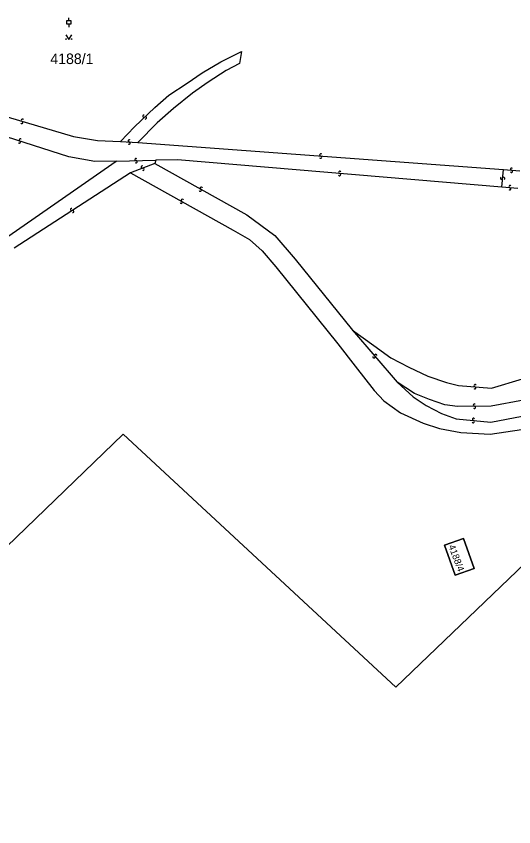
# Model space of a CAD drawing. Extents: x -598233 to -596890, y -1157848 to -1156431.
# Drawn here: x -598029.2 to -597949, y -1157440.9 to -1157310.3 of the extents above; entities that cross this region are included whole.
import ezdxf

# ---------------------------------------------------------------- set-up
doc = ezdxf.new("R2010")
doc.units = 0
for name, color, linetype in [('Level 1', 7, 'Continuous'), ('Level 13', 7, 'Continuous'), ('Level 3', 7, 'Continuous'), ('Level 4', 7, 'Continuous'), ('Level 5', 7, 'Continuous'), ('Level 60', 7, 'Continuous')]:
    doc.layers.add(name, color=color, linetype=linetype)

msp = doc.modelspace()

# ---------------------------------------------------------------- linework, layer by layer
at = {"layer": 'Level 1'}
for points in [[(-597945.17, -1157397.28), (-597945.91, -1157397.19), (-597968.01, -1157418.4), (-598011.95, -1157377.66), (-598057.4, -1157421.54), (-598045.06, -1157435.15), (-598032.26, -1157446.53), (-598033.66, -1157448.16)], [(-597960.17, -1157395.53), (-597957.13, -1157394.46), (-597955.39, -1157399.27), (-597958.45, -1157400.38), (-597960.17, -1157395.53)]]:
    msp.add_lwpolyline(points, dxfattribs=at)
at = {"layer": 'Level 13'}
for centre, start, end in [((-598008.61, -1157326.4), 80.7717, 312.8697), ((-598008.35, -1157326.67), 260.5573, 133.1473), ((-598028.26, -1157327.41), 200.615, 73.205), ((-598028.16, -1157327.05), 20.8294, 252.9274), ((-598028.64, -1157330.58), 199.6056, 71.7036), ((-598028.52, -1157330.22), 19.3912, 251.9812), ((-598010.95, -1157330.38), 34.7333, 266.8313), ((-598010.97, -1157330.74), 214.5189, 87.1089), ((-597980.1, -1157332.64), 33.1267, 265.2247), ((-597980.13, -1157333), 212.9122, 85.5022), ((-598009.86, -1157333.37), 38.9913, 271.0893), ((-598009.86, -1157333.73), 218.7769, 91.3669), ((-598008.86, -1157334.6), 57.7301, 290.3201), ((-598008.74, -1157334.94), 237.9446, 110.0426), ((-597977.04, -1157335.45), 32.3883, 264.9783), ((-597977.08, -1157335.81), 212.6027, 84.7007), ((-597949.37, -1157334.92), 33.2407, 265.3387), ((-597949.39, -1157335.28), 213.0262, 85.6162), ((-597950.99, -1157336.38), 122.491, 354.589), ((-597950.63, -1157336.42), 302.2765, 174.8665), ((-597999.52, -1157338.32), 187.854, 60.444), ((-597999.34, -1157338), 8.0684, 240.1664), ((-597949.66, -1157338.11), 212.0582, 84.1562), ((-597949.62, -1157337.75), 31.8437, 264.4337), ((-598002.59, -1157340.28), 188.0244, 60.6144), ((-598002.41, -1157339.96), 8.2389, 240.3369), ((-598020.25, -1157341.45), 70.1585, 302.7485), ((-598020.05, -1157341.76), 250.373, 122.471), ((-597971.54, -1157365.19), 167.5624, 40.1524), ((-597971.26, -1157364.95), 347.7768, 219.8748), ((-597955.24, -1157369.82), 32.7081, 264.8061), ((-597955.28, -1157370.18), 212.4936, 85.0836), ((-597955.35, -1157372.96), 37.6868, 270.2768), ((-597955.35, -1157373.32), 217.9013, 89.9993), ((-597955.54, -1157375.62), 211.3257, 83.9157), ((-597955.5, -1157375.26), 31.5402, 263.6382)]:
    msp.add_arc(centre, 0.184, start, end, dxfattribs=at)
at = {"layer": 'Level 3'}
for points in [[(-598012.37, -1157330.5), (-598010.13, -1157328.11), (-598006.82, -1157324.98), (-598004.59, -1157323), (-598001.62, -1157321.06), (-597999.2, -1157319.4), (-597996.19, -1157317.62), (-597992.9, -1157315.97), (-597993.22, -1157317.92), (-597995.32, -1157319.02), (-597998.27, -1157320.93), (-598000.77, -1157322.71), (-598003.83, -1157325.16), (-598006.44, -1157327.44), (-598009.55, -1157330.63)], [(-598051.29, -1157323.97), (-598047.96, -1157323.58), (-598043.95, -1157323.6), (-598040.27, -1157323.91), (-598036.47, -1157324.78), (-598019.94, -1157329.69), (-598016.06, -1157330.29), (-598012.37, -1157330.5)], [(-598013.04, -1157333.64), (-598016.51, -1157333.68), (-598020.7, -1157332.92), (-598036.46, -1157327.87), (-598039.71, -1157327.11), (-598042.89, -1157326.73), (-598046.28, -1157326.78), (-598050.08, -1157327.27), (-598053.37, -1157327.98), (-598057.55, -1157329.23), (-598060.97, -1157330.69), (-598070.79, -1157335.03), (-598074.21, -1157336.73)], [(-598012.37, -1157330.5), (-598009.55, -1157330.63)], [(-598009.55, -1157330.63), (-597950.69, -1157335)], [(-598073.29, -1157367.88), (-598059.67, -1157362.47), (-598054.99, -1157360.21), (-598031.04, -1157346.17), (-598013.04, -1157333.64)], [(-598013.04, -1157333.64), (-598006.67, -1157333.46)], [(-598006.81, -1157334.02), (-598010.78, -1157335.51)], [(-598006.67, -1157333.46), (-598006.81, -1157334.02)], [(-598006.81, -1157334.02), (-597992.04, -1157342.31), (-597987.49, -1157345.63), (-597984.22, -1157349.46), (-597974.97, -1157360.87)], [(-597950.93, -1157337.81), (-598003.18, -1157333.45), (-598006.67, -1157333.46)], [(-598010.78, -1157335.51), (-598029.52, -1157347.68)], [(-598010.78, -1157335.51), (-597994.22, -1157344.74), (-597991.6, -1157346.27), (-597989.55, -1157348.08), (-597987.35, -1157350.66), (-597977.37, -1157363.08), (-597974.55, -1157366.7), (-597971.49, -1157370.6), (-597969.93, -1157372.29), (-597967.25, -1157374.18), (-597963.62, -1157375.86), (-597960.97, -1157376.72), (-597957.52, -1157377.4), (-597952.82, -1157377.63), (-597947.77, -1157376.91), (-597943.31, -1157376.08)], [(-597950.93, -1157337.81), (-597950.69, -1157335)], [(-597950.69, -1157335), (-597948.06, -1157335.19)], [(-597948.35, -1157338.05), (-597950.93, -1157337.81)], [(-597974.97, -1157360.87), (-597971.57, -1157363.36), (-597968.81, -1157365.34), (-597965.91, -1157366.85), (-597962.86, -1157368.31), (-597959.84, -1157369.31), (-597957.89, -1157369.78), (-597952.62, -1157370.21), (-597947.58, -1157368.72), (-597944.22, -1157366.58), (-597942.22, -1157362.67)], [(-597974.97, -1157360.87), (-597967.82, -1157369.27)], [(-597942.85, -1157370.39), (-597947.42, -1157372.15), (-597952.64, -1157373.12), (-597958.06, -1157373.17), (-597960.14, -1157372.9), (-597962.57, -1157372.08), (-597965.01, -1157371.07), (-597967.82, -1157369.27)], [(-597967.82, -1157369.27), (-597965.21, -1157371.63), (-597963.15, -1157373.01), (-597960.65, -1157374.32), (-597958.31, -1157375.15), (-597952.73, -1157375.72), (-597947.66, -1157374.73), (-597943.06, -1157372.62)]]:
    msp.add_lwpolyline(points, dxfattribs=at)
at = {"layer": 'Level 5'}
for p, q in [((-598020.67, -1157311.02), (-598020.67, -1157310.52)), ((-598020.67, -1157311.52), (-598020.67, -1157312.02))]:
    msp.add_line(p, q, dxfattribs=at)
msp.add_lwpolyline([(-598021.05, -1157311.52), (-598020.3, -1157311.52), (-598020.3, -1157311.02), (-598021.05, -1157311.02)], close=True, dxfattribs=at)
msp.add_lwpolyline([(-598021.19, -1157313.27), (-598020.69, -1157314.02), (-598020.19, -1157313.27)], dxfattribs=at)
for centre in [(-598021.14, -1157313.97), (-598020.24, -1157313.97)]:
    msp.add_circle(centre, 0.05, dxfattribs=at)
at = {"layer": 'Level 60'}
for points in [[(-597927.24, -1157296.76), (-597932.44, -1157314.29), (-597933.01, -1157316.26), (-597933.44, -1157316.22), (-597936.28, -1157316.08), (-597937.35, -1157327.63), (-597935.96, -1157327.77), (-597936.83, -1157336.31), (-597937.1, -1157338.67), (-597938.28, -1157349.31), (-597939.03, -1157363.38), (-597939.23, -1157368.27), (-597939.33, -1157370.77), (-597939.59, -1157375.22), (-597942.18, -1157397.69), (-597945.17, -1157397.28), (-597945.91, -1157397.19), (-597968.01, -1157418.4), (-598011.95, -1157377.66), (-598057.4, -1157421.54)], [(-598057.4, -1157421.54), (-598011.95, -1157377.66), (-597968.01, -1157418.4), (-597945.91, -1157397.19), (-597945.17, -1157397.28), (-597942.18, -1157397.69), (-597941.3, -1157397.74), (-597940.17, -1157397.94), (-597937.68, -1157401.31), (-597859.27, -1157405.93), (-597858.04, -1157407.28), (-597869.74, -1157444.83)]]:
    msp.add_lwpolyline(points, dxfattribs=at)
for points in [[(-597957.13, -1157394.46), (-597960.17, -1157395.53), (-597958.45, -1157400.38), (-597955.39, -1157399.27)], [(-597960.17, -1157395.53), (-597957.13, -1157394.46), (-597955.39, -1157399.27), (-597958.45, -1157400.38)]]:
    msp.add_lwpolyline(points, close=True, dxfattribs=at)

# ---------------------------------------------------------------- texts
at = {"layer": 'Level 4'}
msp.add_text('4188/1', height=1.7, dxfattribs=at).set_placement((-598023.67, -1157317.99))
msp.add_text('4188/4', height=1.1, rotation=290.7, dxfattribs=at).set_placement((-597959.56, -1157395.69))

doc.saveas('drawing.dxf')
